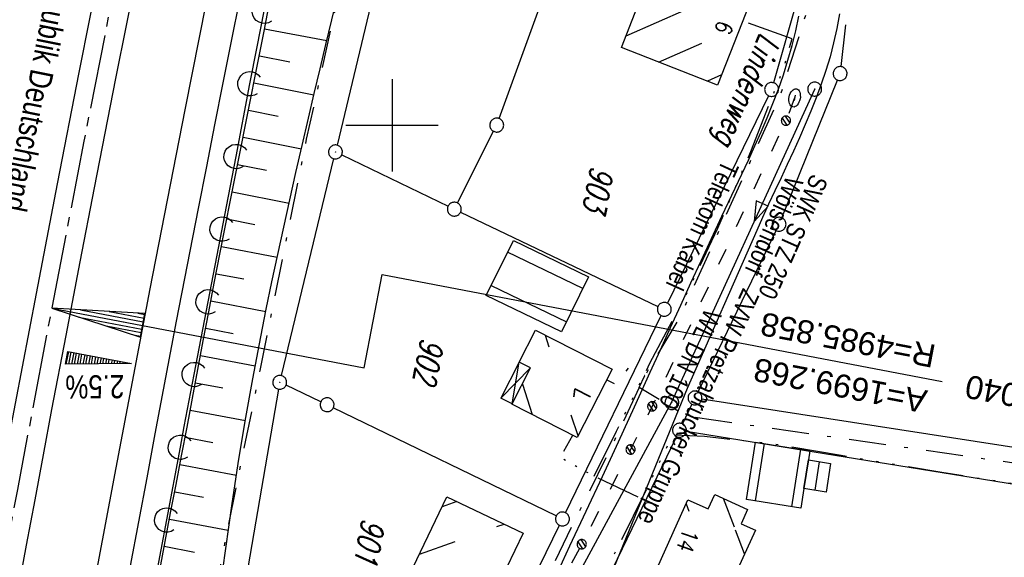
# Model space of a CAD drawing. Extents: x 510526 to 513920, y 467229 to 478797.
# Tile 307 of 467: x 512060 to 512166, y 475053 to 475111. Entities that reach past the tile are written whole.
import ezdxf
from ezdxf.enums import TextEntityAlignment as Align

# ---------------------------------------------------------------- set-up
doc = ezdxf.new("R2010")
doc.units = 0
doc.header["$LTSCALE"] = 10
doc.header["$MEASUREMENT"] = 0
for name, pattern in [('ACAD_ISO03W100', [30, 12, -18]), ('ACAD_ISO14W100', [25.5, 12, -3, 0.5, -3, 0.5, -3, 0.5, -3]), ('ACHSE', [5.5, 4, -0.5, 0.5, -0.5]), ('LT00', [0]), ('LT08', [0.42, 0.2, -0.1, 0.02, -0.1])]:
    doc.linetypes.add(name, pattern=pattern)
doc.layers.get('0').update_dxf_attribs({"linetype": 'LT00'})
for name, color, linetype in [('-AX-020', 250, 'ACHSE'), ('-EL-020', 250, 'LT00'), ('-QUE-20O', 11, 'LT00'), ('ABWASSERLTG', 24, 'LT00'), ('ABWASSERLTG_FLIEßPF', 26, 'Continuous'), ('ABWASSERLTG_TEXT', 26, 'Continuous'), ('BRD', 255, 'Continuous'), ('DFK_AB_L', 21, 'LT00'), ('DFK_AB_P', 7, 'LT00'), ('DFK_BEB_SCHR', 254, 'LT00'), ('DFK_BEBAUUNG', 250, 'LT00'), ('DFK_BES-WEGE', 255, 'LT00'), ('DFK_FLUR_NR', 250, 'LT00'), ('DFK_GZPKT', 250, 'LT00'), ('DFK_KATASTER', 250, 'LT00'), ('STROM_UNTER', 80, 'LT08'), ('TELEKOM', 210, 'ACAD_ISO14W100'), ('TELEKOM_TEXT', 210, 'Continuous'), ('V90_AFBR_BAB', 250, 'LT00'), ('V90_BOESCH', 250, 'LT00'), ('V90_BOSCHUNG', 250, 'LT00'), ('V90_KA_PRUF', 182, 'LT00'), ('V90_LAERM', 11, 'LT00'), ('V90_LD_MARK', 250, 'LT00'), ('V90_RASTER', 250, 'LT00'), ('V90_W_HAUS', 130, 'LT00'), ('V90_W_UNT_HY', 130, 'LT00'), ('WASSERLTG', 130, 'ACAD_ISO03W100'), ('WASSERLTG_TEXT', 130, 'Continuous')]:
    doc.layers.add(name, color=color, linetype=linetype)
doc.styles.add('Arial', font='ARIAL.TTF')
doc.styles.add('Beschrift', font='ARIAL.TTF')
doc.styles.get("Standard").update_dxf_attribs({"font": 'romans.shx'})
doc.styles.add('Versorgungsltg', font='ARIAL.TTF', dxfattribs={"width": 0.8, "height": 2})

# ---------------------------------------------------------------- blocks, each defined once
blk = doc.blocks.new('SYMB7010')
at = {"color": 0, "linetype": 'ByBlock'}
for points in [[(-0.031408, 0.499213), (-0.093728, 0.49134), (-0.15457, 0.475719), (-0.212975, 0.452595), (-0.268021, 0.422333), (-0.31884, 0.385411), (-0.36463, 0.342411), (-0.40467, 0.29401), (-0.438329, 0.240973), (-0.465074, 0.184136), (-0.484486, 0.124395), (-0.496256, 0.062692), (-0.5002, 0)], [(-0.5002, 0), (-0.496256, -0.062692), (-0.484486, -0.124395), (-0.465075, -0.184136), (-0.438329, -0.240973), (-0.404671, -0.29401), (-0.36463, -0.342411), (-0.31884, -0.385411), (-0.268021, -0.422333), (-0.212975, -0.452595), (-0.154571, -0.475719), (-0.093728, -0.49134), (-0.031408, -0.499213), (0.031408, -0.499213)], [(0.5002, 0), (0.496256, 0.062692), (0.484485, 0.124395), (0.465074, 0.184136), (0.438329, 0.240973), (0.40467, 0.29401), (0.36463, 0.342411), (0.31884, 0.385411), (0.268021, 0.422333), (0.212975, 0.452595), (0.15457, 0.475719), (0.093728, 0.49134), (0.031408, 0.499213), (-0.031408, 0.499213)], [(0.031408, -0.499213), (0.093728, -0.491341), (0.15457, -0.475719), (0.212975, -0.452595), (0.268021, -0.422333), (0.31884, -0.385411), (0.36463, -0.342411), (0.404671, -0.294011), (0.438329, -0.240974), (0.465075, -0.184136), (0.484486, -0.124395), (0.496256, -0.062692), (0.500201, 0)]]:
    blk.add_lwpolyline(points, dxfattribs=at)
blk = doc.blocks.new('SYMB0003')
at = {"color": 0, "linetype": 'ByBlock'}
for p, q in [((-0.015712, 0), (0.010166, 0.012015)), ((0, -0.021257), (-0.015712, 0)), ((0.010166, 0.012015), (0, -0.021257))]:
    blk.add_line(p, q, dxfattribs=at)
for points in [[(-0.031395, 0.499013), (-0.093691, 0.491144), (-0.154509, 0.475528), (-0.21289, 0.452414), (-0.267913, 0.422164), (-0.318712, 0.385257), (-0.364484, 0.342274), (-0.404509, 0.293893), (-0.438154, 0.240877), (-0.464888, 0.184062), (-0.484292, 0.124345), (-0.496058, 0.062667), (-0.5, 0)], [(-0.5, 0), (-0.496058, -0.062667), (-0.484292, -0.124345), (-0.464888, -0.184062), (-0.438154, -0.240877), (-0.404509, -0.293893), (-0.364485, -0.342274), (-0.318712, -0.385257), (-0.267914, -0.422164), (-0.21289, -0.452414), (-0.154509, -0.475529), (-0.093691, -0.491144), (-0.031395, -0.499014), (0.031395, -0.499014)], [(0.5, 0), (0.496057, 0.062667), (0.484292, 0.124345), (0.464888, 0.184062), (0.438153, 0.240877), (0.404509, 0.293893), (0.364484, 0.342274), (0.318712, 0.385257), (0.267913, 0.422164), (0.21289, 0.452414), (0.154509, 0.475528), (0.093691, 0.491144), (0.031395, 0.499013), (-0.031395, 0.499013)], [(0.031395, -0.499014), (0.093691, -0.491144), (0.154509, -0.475529), (0.21289, -0.452414), (0.267914, -0.422164), (0.318712, -0.385257), (0.364485, -0.342274), (0.404509, -0.293893), (0.438154, -0.240877), (0.464889, -0.184062), (0.484292, -0.124345), (0.496058, -0.062667), (0.5, 0)]]:
    blk.add_lwpolyline(points, dxfattribs=at)
blk = doc.blocks.new('SYMB0018')
at = {"color": 0, "linetype": 'ByBlock'}
for p, q in [((1, 0.13), (0, 0)), ((0.923077, 0.12), (1, 0.12)), ((0.000669, 0), (1, 0)), ((0.307692, 0.04), (1, 0.04)), ((0.615385, 0.08), (1, 0.08)), ((0.307692, -0.04), (1, -0.04)), ((0.615385, -0.08), (1, -0.08)), ((0.923077, -0.12), (1, -0.12))]:
    blk.add_line(p, q, dxfattribs=at)
blk.add_lwpolyline([(0, 0), (1, -0.13), (1, 0.13)], dxfattribs=at)
blk = doc.blocks.new('SYMB1121')
at = {"color": 0, "linetype": 'ByBlock'}
blk.add_line((-0.15, 0), (0.15, 0), dxfattribs=at)
for points in [[(-0.5, 0, 0), (-0.49, 0.06, 0), (-0.46, 0.115, 0), (-0.415, 0.165, 0), (-0.355, 0.21, 0), (-0.28, 0.25, 0), (-0.19, 0.275, 0), (-0.1, 0.295, 0), (0, 0.3, 0)], [(0, -0.3, 0), (-0.1, -0.295, 0), (-0.19, -0.275, 0), (-0.28, -0.25, 0), (-0.355, -0.21, 0), (-0.415, -0.165, 0), (-0.46, -0.115, 0), (-0.49, -0.06, 0), (-0.5, 0, 0)], [(0, 0.3, 0), (0.1, 0.295, 0), (0.19, 0.275, 0), (0.28, 0.25, 0), (0.355, 0.21, 0), (0.415, 0.165, 0), (0.46, 0.115, 0), (0.49, 0.06, 0), (0.5, 0, 0)], [(0.5, 0, 0), (0.49, -0.06, 0), (0.46, -0.115, 0), (0.415, -0.165, 0), (0.355, -0.21, 0), (0.28, -0.25, 0), (0.19, -0.275, 0), (0.1, -0.295, 0), (0, -0.3, 0)]]:
    blk.add_polyline3d(points, dxfattribs=at)
blk = doc.blocks.new('SYMB1120')
at = {"color": 0, "linetype": 'ByBlock'}
for p, q in [((-0.465, -0.183), (0.183, 0.465)), ((-0.183, -0.465), (0.465, 0.183))]:
    blk.add_line(p, q, dxfattribs=at)
for points in [[(-0.031395, 0.499013, 0), (-0.093691, 0.491144, 0), (-0.154509, 0.475528, 0), (-0.21289, 0.452414, 0), (-0.267913, 0.422164, 0), (-0.318712, 0.385257, 0), (-0.364484, 0.342274, 0), (-0.404509, 0.293893, 0), (-0.438154, 0.240877, 0), (-0.464888, 0.184062, 0), (-0.484292, 0.124345, 0), (-0.496058, 0.062667, 0), (-0.5, 0, 0)], [(-0.5, 0, 0), (-0.496058, -0.062667, 0), (-0.484292, -0.124345, 0), (-0.464888, -0.184062, 0), (-0.438154, -0.240877, 0), (-0.404509, -0.293893, 0), (-0.364485, -0.342274, 0), (-0.318712, -0.385257, 0), (-0.267914, -0.422164, 0), (-0.21289, -0.452414, 0), (-0.154509, -0.475529, 0), (-0.093691, -0.491144, 0), (-0.031395, -0.499014, 0), (0.031395, -0.499014, 0)], [(0.5, 0, 0), (0.496057, 0.062667, 0), (0.484292, 0.124345, 0), (0.464888, 0.184062, 0), (0.438153, 0.240877, 0), (0.404509, 0.293893, 0), (0.364484, 0.342274, 0), (0.318712, 0.385257, 0), (0.267913, 0.422164, 0), (0.21289, 0.452414, 0), (0.154509, 0.475528, 0), (0.093691, 0.491144, 0), (0.031395, 0.499013, 0), (-0.031395, 0.499013, 0)], [(0.031395, -0.499014, 0), (0.093691, -0.491144, 0), (0.154509, -0.475529, 0), (0.21289, -0.452414, 0), (0.267914, -0.422164, 0), (0.318712, -0.385257, 0), (0.364485, -0.342274, 0), (0.404509, -0.293893, 0), (0.438154, -0.240877, 0), (0.464889, -0.184062, 0), (0.484292, -0.124345, 0), (0.496058, -0.062667, 0), (0.5, 0, 0)]]:
    blk.add_polyline3d(points, dxfattribs=at)
blk = doc.blocks.new('SYMB7122')
at = {"color": 0, "linetype": 'ByBlock'}
for points in [[(-0.109975, -0.002365), (-0.106745, 0.026562), (-0.096041, 0.053629), (-0.078613, 0.076941), (-0.055681, 0.094866), (-0.028851, 0.106149), (0, 0.11)], [(0, 0.11), (0.028851, 0.106149), (0.055681, 0.094866), (0.078613, 0.076941), (0.096041, 0.053629), (0.106745, 0.026562), (0.109975, -0.002365)], [(-0.075234, -0.080249), (-0.093647, -0.057708), (-0.105504, -0.031126), (-0.109975, -0.002365)], [(0.109975, -0.002365), (0.105504, -0.031126), (0.093647, -0.057708), (0.075234, -0.080249)]]:
    blk.add_lwpolyline(points, dxfattribs=at)
blk = doc.blocks.new('ABWASSER-FLIEßPF')
at = {"layer": 'ABWASSERLTG_FLIEßPF'}
for p, q in [((0, 0), (-0.211, 0.07)), ((-0.211, 0.07), (-0.211, -0.07)), ((-0.211, -0.07), (0, 0))]:
    blk.add_line(p, q, dxfattribs=at)

msp = doc.modelspace()

# ---------------------------------------------------------------- linework, layer by layer
at = {"layer": '-AX-020', "ltscale": 0.2, "flags": 128}
msp.add_lwpolyline([(513881.72, 478796.97), (513877.87, 478787.35), (513870.37, 478768.8), (513862.79, 478750.28), (513855.14, 478731.79), (513847.41, 478713.32), (513839.61, 478694.89), (513831.74, 478676.49), (513823.79, 478658.13), (513815.77, 478639.79), (513807.68, 478621.49), (513799.51, 478603.22), (513791.27, 478584.98), (513782.96, 478566.77), (513774.58, 478548.6), (513766.12, 478530.46), (513757.59, 478512.36), (513748.99, 478494.29), (513740.31, 478476.25), (513731.57, 478458.25), (513722.75, 478440.29), (513713.86, 478422.36), (513704.9, 478404.46), (513695.86, 478386.6), (513686.76, 478368.78), (513677.58, 478351), (513668.34, 478333.25), (513659.02, 478315.54), (513649.63, 478297.86), (513640.17, 478280.23), (513630.64, 478262.63), (513621.04, 478245.07), (513611.37, 478227.54), (513601.63, 478210.06), (513591.82, 478192.62), (513586.74, 478183.65), (513576.83, 478166.26), (513566.85, 478148.92), (513556.8, 478131.61), (513546.69, 478114.34), (513536.51, 478097.1), (513526.28, 478079.91), (513515.99, 478062.74), (513505.64, 478045.61), (513495.23, 478028.52), (513484.78, 478011.45), (513474.27, 477994.42), (513463.71, 477977.42), (513453.11, 477960.45), (513442.46, 477943.5), (513431.76, 477926.59), (513421.03, 477909.7), (513410.25, 477892.84), (513399.43, 477876), (513388.58, 477859.18), (513377.69, 477842.39), (513366.77, 477825.62), (513355.82, 477808.87), (513344.83, 477792.14), (513333.82, 477775.43), (513322.78, 477758.74), (513311.72, 477742.06), (513300.63, 477725.4), (513289.52, 477708.75), (513278.39, 477692.12), (513267.24, 477675.5), (513256.08, 477658.89), (513244.9, 477642.29), (513233.71, 477625.7), (513222.5, 477609.12), (513211.29, 477592.54), (513200.07, 477575.97), (513188.84, 477559.41), (513177.6, 477542.84), (513166.37, 477526.28), (513154.8, 477509.24), (513142.5, 477491.11), (513130.2, 477472.99), (513117.9, 477454.86), (513105.61, 477436.73), (513093.33, 477418.59), (513081.06, 477400.44), (513068.81, 477382.28), (513056.57, 477364.12), (513044.34, 477345.94), (513032.14, 477327.75), (513019.96, 477309.55), (513007.8, 477291.33), (512995.67, 477273.09), (512983.57, 477254.83), (512971.49, 477236.55), (512959.45, 477218.25), (512947.45, 477199.93), (512935.48, 477181.58), (512923.55, 477163.21), (512911.66, 477144.81), (512899.82, 477126.38), (512888.03, 477107.93), (512876.28, 477089.44), (512864.58, 477070.92), (512852.94, 477052.36), (512841.35, 477033.77), (512829.82, 477015.15), (512818.35, 476996.49), (512806.94, 476977.79), (512795.6, 476959.05), (512789.64, 476949.14), (512778.41, 476930.34), (512767.24, 476911.5), (512756.13, 476892.61), (512745.1, 476873.69), (512734.14, 476854.72), (512723.25, 476835.72), (512712.42, 476816.68), (512701.67, 476797.59), (512690.98, 476778.47), (512680.37, 476759.31), (512669.82, 476740.11), (512659.35, 476720.87), (512648.95, 476701.6), (512638.61, 476682.28), (512628.35, 476662.93), (512618.16, 476643.54), (512608.04, 476624.11), (512597.99, 476604.65), (512588.01, 476585.15), (512578.1, 476565.61), (512568.26, 476546.04), (512558.5, 476526.43), (512548.8, 476506.79), (512539.18, 476487.11), (512529.63, 476467.4), (512520.15, 476447.65), (512510.75, 476427.87), (512501.42, 476408.05), (512492.16, 476388.2), (512482.97, 476368.31), (512473.85, 476348.4), (512464.81, 476328.44), (512455.84, 476308.46), (512446.94, 476288.44), (512438.12, 476268.39), (512429.37, 476248.31), (512420.69, 476228.2), (512412.09, 476208.05), (512403.56, 476187.88), (512395.11, 476167.67), (512386.72, 476147.43), (512378.42, 476127.17), (512370.18, 476106.87), (512362.02, 476086.54), (512353.94, 476066.18), (512345.92, 476045.79), (512337.99, 476025.38), (512330.13, 476004.93), (512322.34, 475984.46), (512314.63, 475963.96), (512306.99, 475943.43), (512299.43, 475922.87), (512291.94, 475902.28), (512284.53, 475881.67), (512277.19, 475861.03), (512269.93, 475840.36), (512262.74, 475819.67), (512255.63, 475798.95), (512248.6, 475778.21), (512241.64, 475757.44), (512234.76, 475736.64), (512227.95, 475715.82), (512221.22, 475694.97), (512214.57, 475674.11), (512207.99, 475653.21), (512201.49, 475632.29), (512200.13, 475627.89), (512194.28, 475608.79), (512188.5, 475589.67), (512182.78, 475570.54), (512177.14, 475551.38), (512171.56, 475532.2), (512166.05, 475513.01), (512160.62, 475493.79), (512155.26, 475474.55), (512149.97, 475455.29), (512148.09, 475448.36), (512142.91, 475429.07), (512137.8, 475409.77), (512132.78, 475390.44), (512127.83, 475371.09), (512122.96, 475351.72), (512118.16, 475332.33), (512113.45, 475312.92), (512108.81, 475293.5), (512104.25, 475274.06), (512099.76, 475254.59), (512095.36, 475235.11), (512091.03, 475215.62), (512086.78, 475196.1), (512082.61, 475176.57), (512078.52, 475157.02), (512074.51, 475137.46), (512070.57, 475117.88), (512066.72, 475098.28), (512063.24, 475080.25), (512059.53, 475060.62), (512055.9, 475040.98), (512052.34, 475021.33), (512048.86, 475001.67), (512045.44, 474981.99), (512042.08, 474962.3), (512038.79, 474942.6), (512035.56, 474922.89), (512032.39, 474903.18), (512029.27, 474883.45), (512026.2, 474863.71), (512023.18, 474843.97), (512020.21, 474824.22), (512017.28, 474804.47), (512014.39, 474784.7), (512011.54, 474764.94), (512008.73, 474745.16), (512005.95, 474725.39), (512003.2, 474705.61), (512000.47, 474685.82), (511997.78, 474666.03), (511995.1, 474646.24), (511992.44, 474626.45), (511989.8, 474606.65), (511987.17, 474586.85), (511984.55, 474567.05), (511981.94, 474547.25), (511979.34, 474527.45), (511976.74, 474507.69), (511975.13, 474495.38), (511973.48, 474482.82), (511971.82, 474470.25), (511970.17, 474457.69), (511968.51, 474445.13), (511966.84, 474432.57), (511965.15, 474420.02), (511963.46, 474407.46), (511961.75, 474394.91), (511960.03, 474382.35), (511958.28, 474369.81), (511956.52, 474357.26), (511954.73, 474344.72), (511952.92, 474332.18), (511951.08, 474319.64), (511949.21, 474307.11), (511947.31, 474294.58), (511945.38, 474282.06), (511943.41, 474269.55), (511941.4, 474257.04), (511939.35, 474244.53), (511937.27, 474232.04), (511935.14, 474219.55), (511932.96, 474207.07), (511930.74, 474194.59), (511928.46, 474182.13), (511926.14, 474169.68), (511923.76, 474157.23), (511921.32, 474144.8), (511918.83, 474132.38), (511916.28, 474119.97), (511913.66, 474107.57), (511910.98, 474095.19), (511908.24, 474082.82), (511905.43, 474070.46), (511902.54, 474058.13), (511899.59, 474045.81), (511896.56, 474033.5), (511893.47, 474021.26), (511890.29, 474009), (511887.03, 473996.75), (511883.7, 473984.53), (511880.29, 473972.33), (511876.8, 473960.15), (511873.23, 473947.99), (511869.59, 473935.86), (511865.87, 473923.74), (511862.08, 473911.66), (511858.21, 473899.59), (511854.26, 473887.55), (511850.24, 473875.54), (511846.14, 473863.55), (511841.96, 473851.59), (511837.71, 473839.65), (511833.39, 473827.75), (511828.99, 473815.86), (511824.51, 473804.01), (511819.96, 473792.19), (511815.33, 473780.39), (511810.64, 473768.63), (511805.86, 473756.89), (511801.02, 473745.18), (511796.09, 473733.51), (511791.1, 473721.87), (511786.03, 473710.25), (511780.89, 473698.68), (511775.67, 473687.13), (511770.39, 473675.61), (511765.03, 473664.13), (511759.6, 473652.69), (511754.09, 473641.28), (511748.51, 473629.9), (511742.87, 473618.56), (511737.15, 473607.25), (511731.36, 473595.99), (511725.49, 473584.75), (511719.56, 473573.56), (511713.56, 473562.4), (511707.48, 473551.28), (511701.34, 473540.2), (511695.13, 473529.16), (511688.84, 473518.16), (511682.49, 473507.2), (511676.07, 473496.28), (511669.58, 473485.39), (511663.02, 473474.55), (511656.39, 473463.76), (511649.7, 473453), (511642.94, 473442.29), (511636.1, 473431.62), (511629.21, 473420.99), (511622.24, 473410.41), (511615.21, 473399.87), (511608.11, 473389.37), (511600.95, 473378.92), (511593.72, 473368.52), (511586.42, 473358.16), (511579.06, 473347.85), (511571.64, 473337.58), (511564.15, 473327.36), (511556.59, 473317.19), (511548.97, 473307.07), (511541.29, 473297), (511533.54, 473286.97), (511525.74, 473276.99), (511517.86, 473267.07), (511509.93, 473257.19), (511501.93, 473247.36), (511493.87, 473237.58), (511485.75, 473227.86), (511477.57, 473218.19), (511475.55, 473215.81), (511467.29, 473206.2), (511458.98, 473196.64), (511450.61, 473187.13), (511442.18, 473177.67), (511433.71, 473168.25), (511425.19, 473158.87), (511416.62, 473149.54), (511408.01, 473140.24), (511399.37, 473130.98), (511390.68, 473121.76), (511381.96, 473112.57), (511373.2, 473103.41), (511364.42, 473094.28), (511355.61, 473085.17), (511346.77, 473076.1), (511337.91, 473067.04), (511329.03, 473058), (511320.13, 473048.99), (511311.22, 473039.98), (511302.29, 473031), (511293.34, 473022.02), (511284.39, 473013.05), (511275.44, 473004.09), (511266.47, 472995.14), (511255.91, 472984.59), (511236.79, 472965.5), (511230.18, 472958.9), (511223.57, 472952.29), (511216.96, 472945.68), (511210.37, 472939.06), (511203.78, 472932.43), (511197.22, 472925.79), (511190.66, 472919.13), (511184.13, 472912.44), (511177.62, 472905.74), (511171.14, 472899.01), (511164.68, 472892.25), (511158.26, 472885.46), (511151.88, 472878.64), (511145.53, 472871.79), (511139.22, 472864.89), (511132.96, 472857.96), (511126.75, 472850.98), (511120.58, 472843.95), (511114.48, 472836.88), (511109.32, 472830.82), (511103.32, 472823.65), (511097.39, 472816.44), (511091.51, 472809.17), (511085.7, 472801.85), (511079.95, 472794.49), (511074.26, 472787.07), (511068.64, 472779.61), (511063.08, 472772.1), (511057.59, 472764.54), (511052.16, 472756.93), (511046.8, 472749.28), (511041.5, 472741.58), (511036.27, 472733.84), (511031.1, 472726.05), (511026.01, 472718.22), (511020.98, 472710.35), (511016.01, 472702.43), (511011.12, 472694.47), (511006.29, 472686.47), (511001.53, 472678.43), (510996.84, 472670.35), (510992.22, 472662.22), (510987.67, 472654.06), (510983.19, 472645.86), (510978.78, 472637.62), (510974.44, 472629.35), (510970.17, 472621.04), (510965.98, 472612.69), (510961.85, 472604.3), (510957.8, 472595.88), (510953.82, 472587.43), (510949.91, 472578.94), (510946.07, 472570.42), (510942.31, 472561.87), (510938.62, 472553.28), (510935.01, 472544.67), (510931.46, 472536.02), (510928, 472527.34), (510924.6, 472518.64), (510921.29, 472509.9), (510918.04, 472501.14), (510914.87, 472492.35), (510911.78, 472483.53), (510908.76, 472474.69), (510905.82, 472465.82), (510902.96, 472456.92), (510900.17, 472448), (510897.45, 472439.06), (510894.82, 472430.1), (510892.26, 472421.11), (510889.78, 472412.1), (510887.37, 472403.07), (510885.04, 472394.02), (510882.79, 472384.95), (510880.62, 472375.87), (510878.53, 472366.76), (510876.51, 472357.64), (510874.57, 472348.49), (510872.71, 472339.34), (510870.93, 472330.16), (510869.23, 472320.98), (510867.6, 472311.77), (510866.06, 472302.56), (510864.59, 472293.33), (510863.2, 472284.09), (510861.89, 472274.84), (510860.67, 472265.57), (510859.52, 472256.3), (510858.45, 472247.02), (510857.45, 472237.73), (510856.54, 472228.43), (510855.71, 472219.12), (510854.96, 472209.81), (510854.29, 472200.49), (510853.7, 472191.16), (510853.18, 472181.83), (510852.75, 472172.5), (510852.4, 472163.16), (510852.13, 472153.82), (510851.93, 472144.48), (510851.82, 472135.13), (510851.79, 472125.79), (510851.84, 472116.44), (510851.96, 472107.1), (510852.01, 472104.71), (510852.24, 472095.37), (510852.54, 472086.03), (510852.93, 472076.69), (510853.39, 472067.36), (510853.92, 472058.03), (510854.53, 472048.71), (510855.21, 472039.39), (510855.96, 472030.07), (510856.78, 472020.77), (510857.67, 472011.46), (510858.63, 472002.17), (510859.65, 471992.88), (510860.73, 471983.6), (510861.88, 471974.33), (510863.09, 471965.06), (510864.36, 471955.8), (510865.69, 471946.55), (510867.08, 471937.31), (510868.53, 471928.08), (510870.02, 471918.86), (510871.58, 471909.64), (510873.18, 471900.44), (510874.84, 471891.24), (510876.54, 471882.05), (510878.3, 471872.88), (510880.1, 471863.71), (510881.95, 471854.55), (510883.84, 471845.4), (510885.78, 471836.26), (510887.76, 471827.12), (510889.78, 471818), (510891.83, 471808.88), (510893.93, 471799.78), (510896.06, 471790.68), (510898.23, 471781.59), (510900.44, 471772.51), (510902.67, 471763.44), (510904.94, 471754.37), (510907.24, 471745.32), (510909.57, 471736.27), (510911.93, 471727.22), (510914.31, 471718.19), (510916.72, 471709.16), (510919.15, 471700.14), (510921.61, 471691.12), (510924.09, 471682.11), (510926.59, 471673.11), (510929.1, 471664.11), (510931.64, 471655.12), (510934.19, 471646.13), (510936.76, 471637.14), (510939.34, 471628.16), (510941.94, 471619.19), (510944.55, 471610.22), (510947.17, 471601.25), (510949.8, 471592.28), (510952.43, 471583.31), (510955.08, 471574.35), (510957.73, 471565.39), (510960.38, 471556.43), (510963.04, 471547.47), (510967.7, 471531.77), (510970.25, 471523.2), (510975.26, 471506.32), (510980.27, 471489.44), (510985.27, 471472.57), (510990.27, 471455.68), (510995.25, 471438.8), (511000.21, 471421.91), (511005.16, 471405.01), (511010.09, 471388.11), (511014.99, 471371.2), (511019.86, 471354.28), (511024.7, 471337.36), (511029.51, 471320.42), (511034.28, 471303.47), (511039.01, 471286.52), (511043.7, 471269.55), (511048.34, 471252.56), (511052.93, 471235.57), (511057.46, 471218.56), (511061.95, 471201.53), (511066.37, 471184.49), (511070.73, 471167.43), (511075.02, 471150.36), (511079.24, 471133.27), (511083.39, 471116.16), (511086.57, 471102.84), (511090.59, 471085.7), (511094.53, 471068.54), (511098.39, 471051.37), (511102.17, 471034.17), (511105.87, 471016.96), (511109.5, 470999.73), (511113.05, 470982.49), (511116.52, 470965.23), (511119.91, 470947.95), (511123.22, 470930.66), (511126.45, 470913.36), (511129.61, 470896.04), (511132.69, 470878.7), (511135.68, 470861.35), (511138.6, 470843.99), (511141.44, 470826.62), (511144.2, 470809.23), (511146.88, 470791.83), (511149.49, 470774.42), (511152.01, 470757), (511154.45, 470739.56), (511156.82, 470722.12), (511159.1, 470704.66), (511161.31, 470687.19), (511163.44, 470669.72), (511165.49, 470652.23), (511165.64, 470650.9), (511167.87, 470631.02), (511170.03, 470611.14), (511172.1, 470591.25), (511174.1, 470571.35), (511176.01, 470551.44), (511177.85, 470531.52), (511179.53, 470512.55), (511180.88, 470496.34), (511182.16, 470480.14), (511183.36, 470463.92), (511184.48, 470447.7), (511185.52, 470431.48), (511186.48, 470415.25), (511187.36, 470399.01), (511188.16, 470382.77), (511188.88, 470366.53), (511189.52, 470350.29), (511190.08, 470334.04), (511190.56, 470317.79), (511190.96, 470301.53), (511191.28, 470285.28), (511191.52, 470269.02), (511191.68, 470252.76), (511191.76, 470236.51), (511191.77, 470220.25), (511191.69, 470203.99), (511191.53, 470187.73), (511191.29, 470171.47), (511191.24, 470169.01), (511190.91, 470152.75), (511190.5, 470136.5), (511190.02, 470120.25), (511189.47, 470104), (511188.85, 470087.75), (511188.17, 470071.51), (511187.43, 470055.27), (511186.63, 470039.03), (511185.78, 470022.79), (511184.88, 470006.56), (511183.93, 469990.33), (511182.94, 469974.1), (511181.91, 469957.87), (511180.85, 469941.65), (511179.74, 469925.43), (511178.61, 469909.21), (511177.46, 469892.99), (511176.28, 469876.78), (511175.08, 469860.56), (511173.86, 469844.35), (511172.63, 469828.14), (511171.39, 469811.93), (511170.14, 469795.72), (511168.85, 469778.99), (511030.96, 467993.35), (511029.42, 467973.41), (511027.88, 467953.47), (511026.35, 467933.52), (511024.83, 467913.58), (511023.32, 467893.64), (511021.83, 467873.7), (511020.35, 467853.75), (511018.9, 467833.8), (511017.47, 467813.85), (511016.06, 467793.9), (511014.69, 467773.95), (511013.35, 467754), (511012.05, 467734.04), (511010.78, 467714.08), (511009.56, 467694.12), (511008.38, 467674.15), (511007.25, 467654.18), (511006.18, 467634.21), (511005.15, 467614.24), (511004.19, 467594.26), (511003.28, 467574.28), (511002.44, 467554.3), (511001.67, 467534.31), (511000.96, 467514.33), (511000.33, 467494.34), (510999.77, 467474.34), (510999.56, 467465.71), (510999.11, 467445.71), (510998.75, 467425.72), (510998.46, 467405.72), (510998.26, 467385.72), (510998.14, 467365.72), (510998.09, 467345.72), (510998.13, 467325.72), (510998.24, 467305.72), (510998.44, 467285.72), (510998.71, 467265.72), (510999.07, 467245.73), (510999.43, 467229.16)], dxfattribs=at)
at = {"layer": '-EL-020', "flags": 128}
msp.add_lwpolyline([(512068.15, 475079.31), (512097, 475073.8), (512098.93, 475083.86), (512159.41, 475072.31)], dxfattribs=at)
at = {"layer": '-QUE-20O'}
for p, q in [((512065.04, 475075.54), (512064.78, 475074.17)), ((512065.09, 475074.18), (512065.34, 475075.48)), ((512065.63, 475075.43), (512065.39, 475074.18)), ((512065.7, 475074.18), (512065.92, 475075.37)), ((512066.22, 475075.31), (512066, 475074.18)), ((512066.31, 475074.19), (512066.51, 475075.26)), ((512066.81, 475075.2), (512066.62, 475074.19)), ((512066.92, 475074.19), (512067.1, 475075.15)), ((512067.4, 475075.09), (512067.23, 475074.2)), ((512067.53, 475074.2), (512067.69, 475075.03)), ((512067.99, 475074.98), (512067.84, 475074.2)), ((512068.15, 475074.2), (512068.28, 475074.92)), ((512068.58, 475074.86), (512068.45, 475074.21)), ((512068.76, 475074.21), (512068.87, 475074.81)), ((512069.17, 475074.75), (512069.06, 475074.21)), ((512069.37, 475074.21), (512069.46, 475074.7)), ((512069.76, 475074.64), (512069.67, 475074.22)), ((512069.98, 475074.22), (512070.05, 475074.58)), ((512070.34, 475074.53), (512070.29, 475074.22)), ((512070.59, 475074.22), (512070.64, 475074.47)), ((512070.93, 475074.41), (512070.9, 475074.23)), ((512071.2, 475074.23), (512071.23, 475074.36)), ((512071.52, 475074.3), (512071.51, 475074.23)), ((512071.82, 475074.24), (512071.82, 475074.25))]:
    msp.add_line(p, q, dxfattribs=at)
msp.add_lwpolyline([(512064.73, 475074.17), (512064.99, 475075.55), (512071.87, 475074.24), (512064.73, 475074.17)], dxfattribs=at)
at = {"layer": 'ABWASSERLTG', "flags": 128}
msp.add_lwpolyline([(512145.63, 475103.89), (512130.18, 475070.06), (512110.89, 475034.41), (512093.89, 474999.56), (512088.34, 474982.69), (512088.78, 474966.09), (512096.36, 474941.03), (512121.78, 474895.77), (512133.06, 474863.16), (512129.65, 474861.85), (512128.79, 474861.13)], dxfattribs=at)
at = {"layer": 'DFK_AB_L'}
for p, q in [((512105.35, 475145.05), (512094.06, 475097.86)), ((512088.05, 475072.95), (512093.71, 475096.4)), ((512087.74, 475071.48), (512084.26, 475051.12))]:
    msp.add_line(p, q, dxfattribs=at)
at = {"layer": 'DFK_BEB_SCHR'}
for p, q in [((512131.8, 475112.52), (512125.27, 475109.66)), ((512128.8, 475106.84), (512133.47, 475108.89)), ((512135.58, 475105.45), (512134.06, 475104.78)), ((512120.61, 475082.36), (512112.48, 475086.29)), ((512110.72, 475082.7), (512118.85, 475078.76)), ((512116.99, 475076.02), (512116.58, 475077.3)), ((512114.08, 475072.02), (512115.14, 475068.74)), ((512120.09, 475066.43), (512119.36, 475068.68)), ((512140.2, 475065.61), (512139.23, 475059.4)), ((512143.18, 475058.76), (512144.15, 475064.98)), ((512145.7, 475060.55), (512146.19, 475063.64)), ((512136.99, 475056.56), (512135.82, 475059.65)), ((512107.01, 475059.33), (512105.41, 475058.77)), ((512131.76, 475059.07), (512132.06, 475058.28)), ((512111.33, 475056.62), (512112.1, 475056.89)), ((512138.09, 475053.67), (512137.11, 475056.25)), ((512102.96, 475053.65), (512106.83, 475055.02))]:
    msp.add_line(p, q, dxfattribs=at)
at = {"layer": 'DFK_BEBAUUNG'}
for p, q in [((512113.73, 475074.41), (512111.76, 475070.52)), ((512114.97, 475073.78), (512111.76, 475070.52)), ((512112.99, 475069.89), (512113.73, 475074.41)), ((512112.99, 475069.89), (512111.76, 475070.52))]:
    msp.add_line(p, q, dxfattribs=at)
for points in [[(512135.15, 475104.36, 0), (512124.78, 475108.41, 0), (512126.51, 475112.84, 0), (512125, 475113.43, 0), (512127.64, 475120.2, 0), (512139.54, 475115.56, 0), (512135.15, 475104.36, 0)], [(512118.31, 475077.67, 0), (512110.18, 475081.61, 0), (512113.11, 475087.57, 0), (512121.23, 475083.63, 0), (512118.31, 475077.67, 0)], [(512123.77, 475073.63, 0), (512120, 475066.26, 0), (512112.96, 475069.85, 0), (512112.99, 475069.89, 0), (512114.97, 475073.78, 0), (512113.73, 475074.41, 0), (512115.49, 475077.85, 0), (512123.77, 475073.63, 0)], [(512138.28, 475059.55, 0), (512139.25, 475065.76, 0), (512145.14, 475064.82, 0), (512144.98, 475063.83, 0), (512144.49, 475060.74, 0), (512144.15, 475058.61, 0), (512138.28, 475059.55, 0)], [(512144.49, 475060.74, 0), (512144.98, 475063.83, 0), (512147.37, 475063.45, 0), (512146.88, 475060.36, 0), (512144.49, 475060.74, 0)], [(512109.68, 475046.56, 0), (512101.44, 475050.49, 0), (512105.93, 475059.85, 0), (512114.16, 475055.9, 0), (512109.68, 475046.56, 0)], [(512128.31, 475051.41, 0), (512131.97, 475059.53, 0), (512134.16, 475058.54, 0), (512134.86, 475060.09, 0), (512138.41, 475058.48, 0), (512137.71, 475056.93, 0), (512139.25, 475056.23, 0), (512135.57, 475048.12, 0), (512128.31, 475051.41, 0)]]:
    msp.add_polyline3d(points, dxfattribs=at)
at = {"layer": 'DFK_KATASTER'}
for p, q in [((512111.57, 475100.74), (512124.67, 475136.88)), ((512144.73, 475117), (512141.21, 475104.6)), ((512148.98, 475110.87), (512148.48, 475106.35)), ((512142.09, 475090.01), (512148.12, 475104.9)), ((512140.67, 475103.21), (512129.74, 475080.78)), ((512107.07, 475091.61), (512110.97, 475099.36)), ((512094.57, 475096.8), (512106.05, 475091.27)), ((512107.41, 475090.62), (512128.73, 475080.43)), ((512133.06, 475071.21), (512141.48, 475088.63)), ((512118.74, 475058.12), (512129.08, 475079.44)), ((512092.31, 475070.12), (512088.55, 475071.9)), ((512181.81, 475062.9), (512133.47, 475070.41)), ((512117.74, 475057.78), (512093.66, 475069.47)), ((512132.4, 475069.85), (512131.38, 475067.72)), ((512130.72, 475066.36), (512116.65, 475037.3)), ((512171.44, 475060.47), (512131.79, 475066.92)), ((512109.23, 475038.58), (512118.08, 475056.78))]:
    msp.add_line(p, q, dxfattribs=at)
at = {"layer": 'STROM_UNTER', "ltscale": 2, "flags": 128}
for points in [[(512425.57, 476631.37), (512437.57, 476627.07), (512462.36, 476621.64), (512488.4, 476620.06), (512514.96, 476619.69), (512531.49, 476614.93), (512555.83, 476596.38), (512560.2, 476594.1), (512561.73, 476591.71), (512561.73, 476589.65), (512557.8, 476581.04), (512551.5, 476566.63), (512527.76, 476517.36), (512511.67, 476485.04), (512454.05, 476363.14), (512441.89, 476337.52), (512422.54, 476294.31), (512409.88, 476265.15), (512403.87, 476251.37), (512398.74, 476239.7), (512387.19, 476212.42), (512377.33, 476188.66), (512363.53, 476155.45), (512355.32, 476135.55), (512344.46, 476108.79), (512339.24, 476095.98), (512321.54, 476050.79), (512313.7, 476028.7), (512300.89, 475996.83), (512277.43, 475933.71), (512263.45, 475896.17), (512257.64, 475879.29), (512247.91, 475851.33), (512241.34, 475831.49), (512239.16, 475825.05), (512227.45, 475790.8), (512213.66, 475750.66), (512199.44, 475707.54), (512188.93, 475674.4), (512180.51, 475646.83), (512162.54, 475589.79), (512151.76, 475558.72), (512137.69, 475518.75), (512131.72, 475500.22), (512119.51, 475452.41), (512108.25, 475409.73), (512106.83, 475395.45), (512107.81, 475394.61), (512150.79, 475384.78), (512144.82, 475356.69), (512142.98, 475347.86), (512139.3, 475325.78), (512132.85, 475293.33), (512126.78, 475265.84), (512120.33, 475235.67), (512113.67, 475209.54), (512106.12, 475164.84), (512104.35, 475154.73), (512105.12, 475150.59), (512104.35, 475148.67), (512102.89, 475146.6), (512101.04, 475141.64), (512098.2, 475130.82), (512095.2, 475118.64), (512090.74, 475098.49), (512085.71, 475073.5), (512081.4, 475052.23), (512080.33, 475046.86), (512078.64, 475037.95), (512074.32, 475010.39), (512069.41, 474980.91), (512067.56, 474975.99), (512066.33, 474971.08), (512066.95, 474967.17), (512068.48, 474962.41), (512066.64, 474951.05), (512063.57, 474933.7), (512052.45, 474857.21), (512052.45, 474849.64), (512058.51, 474848.35), (512061.34, 474851.67), (512064.37, 474849.89), (512063.63, 474848.37), (512063.05, 474848.73)], [(512135.48, 475117.14), (512135.95, 475118.33), (512145.52, 475114.58), (512145.16, 475113.49), (512141.99, 475103.42), (512131.09, 475079.27), (512127.31, 475072.94)], [(512174.68, 475057.34), (512173.8, 475060.47), (512172.46, 475062.72), (512131.87, 475068.54), (512126.68, 475071.65), (512127.31, 475072.94), (512125.55, 475073.82), (512124.17, 475071.98), (512123.18, 475072.49)], [(512126.68, 475071.65), (512123.49, 475064.8), (512119.59, 475057.03), (512110.99, 475038.96), (512108.19, 475033.25), (512106.49, 475030.21), (512103.93, 475024.97), (512092.98, 475002.73), (512090.51, 474997.5), (512096.12, 474995.48)]]:
    msp.add_lwpolyline(points, dxfattribs=at)
at = {"layer": 'TELEKOM', "ltscale": 0.05, "flags": 128}
for points in [[(512121.85, 475062.06), (512124.25, 475066.93), (512127.86, 475074.3), (512131.6, 475081.33), (512135.21, 475088.9), (512138.75, 475097.16), (512140.86, 475102.53), (512142.25, 475106.02), (512143.22, 475109.36), (512137.86, 475111.28)], [(512112, 474999.13), (512111.9, 475003.74), (512106.87, 475006.99), (512104.8, 475013.94), (512107.44, 475018.96), (512110.87, 475026.14), (512115.05, 475034.61), (512120.27, 475045.52), (512123.73, 475053.05), (512127.35, 475060.35), (512130.34, 475066.54), (512133.75, 475066.39), (512137.81, 475065.94), (512141.22, 475065.57), (512148.51, 475064.34), (512154.75, 475063.29), (512159.39, 475062.51), (512164.85, 475061.64), (512172.55, 475060.4), (512171.63, 475054.12), (512173.88, 475053.51)]]:
    msp.add_lwpolyline(points, dxfattribs=at)
at = {"layer": 'TELEKOM', "ltscale": 0.04, "flags": 128}
msp.add_lwpolyline([(512126.59, 475059.8), (512121.85, 475062.06), (512118.2, 475064.08), (512119.52, 475066.51)], dxfattribs=at)
at = {"layer": 'V90_AFBR_BAB'}
for points in [[(512068.56, 475117.72), (512066.19, 475105.7), (512063.84, 475093.69), (512061.56, 475081.81), (512059.3, 475069.93), (512058.16, 475063.86), (512057.02, 475057.79), (512055.9, 475051.72), (512054.77, 475045.64), (512053.87, 475040.75), (512052.97, 475035.85), (512052.08, 475030.96), (512051.2, 475026.06), (512050.32, 475021.16), (512049.39, 475015.95), (512048.47, 475010.73), (512047.56, 475005.51), (512046.65, 475000.29), (512045.75, 474995.07), (512044.71, 474989.01)], [(512059.63, 475049.73), (512060.53, 475054.62), (512061.44, 475059.51), (512062.36, 475064.39), (512063.27, 475069.28), (512064.79, 475077.27), (512066.32, 475085.25), (512067.86, 475093.24), (512069.01, 475099.15), (512070.17, 475105.05), (512071.34, 475110.96), (512072.51, 475116.86)], [(512083.53, 475113.62), (512082.63, 475109.1), (512081.73, 475104.59), (512080.84, 475100.07), (512079.95, 475095.55), (512079.06, 475091.03), (512076.7, 475078.84), (512074.39, 475066.65), (512073.5, 475061.89), (512072.61, 475057.13), (512071.73, 475052.37), (512070.85, 475047.61), (512069.97, 475042.85), (512069.05, 475037.87), (512068.14, 475032.89), (512067.23, 475027.9), (512066.32, 475022.92), (512065.43, 475017.93), (512064.49, 475012.68), (512063.57, 475007.42), (512062.65, 475002.17), (512061.73, 474996.91), (512060.82, 474991.65), (512059.79, 474985.69)], [(512148.34, 475112.04), (512148.05, 475110.47), (512147.7, 475108.92), (512147.31, 475107.42), (512146.85, 475105.93), (512146.35, 475104.46), (512145.81, 475102.99), (512145.24, 475101.54), (512144.63, 475100.09), (512144, 475098.64), (512143.35, 475097.21), (512142.69, 475095.77), (512142.02, 475094.34), (512141.35, 475092.91), (512140.68, 475091.48), (512140.02, 475090.05), (512139.39, 475088.62), (512131.89, 475071.54), (512123.98, 475052.28), (512115.42, 475034.51), (512105.52, 475014.14)], [(512118.01, 475051.96), (512119.22, 475054.53), (512120.97, 475058.28), (512122.72, 475062.04), (512124.46, 475065.8), (512126.18, 475069.56), (512127.9, 475073.32), (512128.99, 475075.73), (512130.08, 475078.14), (512131.18, 475080.55), (512132.28, 475082.96), (512133.38, 475085.37), (512134.5, 475087.78), (512135.64, 475090.19), (512136.36, 475091.7), (512137.08, 475093.22), (512137.79, 475094.73), (512138.5, 475096.25), (512139.2, 475097.77), (512139.87, 475099.3), (512140.52, 475100.83), (512141.14, 475102.37), (512141.73, 475103.92), (512142.27, 475105.48), (512142.77, 475107.05), (512143.22, 475108.64), (512143.61, 475110.23), (512143.94, 475111.81)]]:
    msp.add_lwpolyline(points, dxfattribs=at)
at = {"layer": 'V90_BOESCH'}
for points in [[(512081.74, 475051.96), (512082.05, 475054.26), (512082.7, 475058.86), (512083.4, 475063.45), (512084.15, 475068.02), (512084.96, 475072.59), (512085.82, 475077.15), (512086.41, 475080.12), (512087.02, 475083.08), (512087.65, 475086.04), (512088.3, 475088.99), (512088.96, 475091.94), (512089.62, 475094.89), (512090.3, 475097.84), (512090.98, 475100.78), (512091.6, 475103.44), (512092.23, 475106.1), (512092.86, 475108.75), (512093.51, 475111.41), (512094.16, 475114.06)], [(512074.91, 475051.91), (512075.5, 475055.01), (512076.09, 475058.1), (512076.68, 475061.19), (512077.27, 475064.28), (512077.86, 475067.37), (512078.45, 475070.49), (512079.04, 475073.61), (512079.62, 475076.72), (512080.21, 475079.84), (512080.8, 475082.95), (512081.4, 475086.07), (512082.01, 475089.18), (512082.55, 475091.9), (512083.09, 475094.62), (512083.64, 475097.33), (512084.19, 475100.05), (512084.73, 475102.77), (512085.27, 475105.49), (512085.8, 475108.21), (512086.21, 475110.35), (512086.62, 475112.49)]]:
    msp.add_lwpolyline(points, dxfattribs=at)
at = {"layer": 'V90_BOSCHUNG'}
for p, q in [((512086.23, 475110.45), (512092.96, 475109.17)), ((512085.67, 475107.52), (512088.97, 475106.88)), ((512085.09, 475104.58), (512091.57, 475103.31)), ((512084.51, 475101.65), (512087.7, 475101.01)), ((512083.92, 475098.71), (512090.21, 475097.45)), ((512083.32, 475095.77), (512086.43, 475095.15)), ((512082.73, 475092.83), (512088.88, 475091.6)), ((512082.15, 475089.88), (512085.19, 475089.28)), ((512081.57, 475086.92), (512087.59, 475085.76)), ((512081, 475083.96), (512083.98, 475083.4)), ((512080.43, 475081.02), (512086.37, 475079.89)), ((512079.88, 475078.07), (512082.83, 475077.51)), ((512079.32, 475075.12), (512085.22, 475074)), ((512078.77, 475072.17), (512081.73, 475071.61)), ((512078.21, 475069.22), (512084.17, 475068.1)), ((512077.66, 475066.28), (512080.66, 475065.71)), ((512077.09, 475063.33), (512083.2, 475062.17)), ((512076.53, 475060.38), (512079.64, 475059.79)), ((512075.97, 475057.44), (512082.32, 475056.23)), ((512075.4, 475054.49), (512078.66, 475053.87))]:
    msp.add_line(p, q, dxfattribs=at)
at = {"layer": 'V90_LAERM'}
for p, q in [((512083.16, 475096.63), (512084.66, 475104.49)), ((512080.14, 475080.92), (512081.65, 475088.78)), ((512078.64, 475073.06), (512080.14, 475080.92)), ((512075.67, 475057.34), (512077.14, 475065.2)), ((512074.2, 475049.48), (512075.67, 475057.34))]:
    msp.add_line(p, q, dxfattribs=at)
for points in [[(512084.66, 475104.49), (512085.42, 475108.48), (512086.2, 475112.34)], [(512081.65, 475088.78), (512081.73, 475089.16), (512083.16, 475096.63)], [(512077.14, 475065.2), (512077.56, 475067.44), (512078.64, 475073.06)]]:
    msp.add_lwpolyline(points, dxfattribs=at)
at = {"layer": 'V90_LD_MARK'}
msp.add_lwpolyline([(512081.45, 475120.98), (512077.61, 475101.67), (512073.85, 475082.33), (512070.16, 475062.99), (512066.54, 475043.63), (512064.31, 475031.42), (512062.1, 475019.21), (512059.91, 475006.99), (512057.76, 474994.77), (512055.64, 474982.55), (512053.54, 474970.31), (512051.46, 474958.08), (512049.41, 474945.84), (512047.39, 474933.6), (512045.39, 474921.35), (512043.41, 474909.1), (512041.46, 474896.85), (512039.52, 474884.59), (512037.61, 474872.33)], dxfattribs=at)
at = {"layer": 'V90_RASTER'}
for p, q in [((512100, 475105), (512100, 475095)), ((512105, 475100), (512095, 475100))]:
    msp.add_line(p, q, dxfattribs=at)
at = {"layer": 'WASSERLTG', "ltscale": 0.015, "flags": 128}
msp.add_lwpolyline([(512143.49, 475102.97), (512142.55, 475100.51), (512128.11, 475069.63), (512125.77, 475064.96), (512120.49, 475054.72), (512115.03, 475044.61), (512108.93, 475030.53), (512107.56, 475025.92), (512095.23, 475000.24), (512089.11, 474985.34), (512088.05, 474982.33), (512087.3, 474979.06), (512088.27, 474968.5), (512088.58, 474965.7), (512088.67, 474961.76), (512089.69, 474954.7), (512094.39, 474941.54), (512095.8, 474939.68), (512109.32, 474912.06), (512116.95, 474897.16), (512123.78, 474882.08), (512132.42, 474863.41), (512139.3, 474851.62), (512145.95, 474840.12), (512147.72, 474836.09), (512147.99, 474828.79), (512147.99, 474803.74), (512147.15, 474795.61), (512145.33, 474786.27), (512142.58, 474772.91), (512139.77, 474764.62), (512137.9, 474758.96), (512124.62, 474727.75), (512111.55, 474700.03), (512103.45, 474682.99), (512098.26, 474669.92), (512091.41, 474646.56), (512088.4, 474636.71), (512078.08, 474591.62), (512075.99, 474583.84), (512074.22, 474580.88), (512113.07, 474571.93)], dxfattribs=at)
msp.add_lwpolyline([(512143.49, 475102.97), (512142.55, 475100.51), (512128.11, 475069.63), (512125.77, 475064.96), (512120.49, 475054.72), (512115.03, 475044.61), (512108.93, 475030.53), (512107.56, 475025.92), (512095.23, 475000.24), (512089.11, 474985.34), (512088.05, 474982.33), (512087.3, 474979.06), (512088.27, 474968.5), (512088.58, 474965.7), (512088.67, 474961.76), (512089.69, 474954.7), (512094.39, 474941.54), (512095.8, 474939.68), (512109.32, 474912.06), (512116.95, 474897.16), (512123.78, 474882.08), (512132.42, 474863.41), (512139.3, 474851.62), (512145.95, 474840.12), (512147.72, 474836.09), (512147.99, 474828.79), (512147.99, 474803.74), (512147.15, 474795.61), (512145.33, 474786.27), (512142.58, 474772.91), (512139.77, 474764.62), (512137.9, 474758.96), (512124.62, 474727.75), (512111.55, 474700.03), (512103.45, 474682.99), (512098.26, 474669.92), (512091.41, 474646.56), (512088.4, 474636.71), (512078.08, 474591.62), (512075.99, 474583.84), (512074.22, 474580.88), (512113.07, 474571.93)], dxfattribs=at)

# ---------------------------------------------------------------- block references
at = {"layer": '-EL-020', "xscale": 9.999999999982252, "yscale": 10, "zscale": 10, "rotation": 349.1922799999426}
msp.add_blockref('SYMB0018', (512063.24, 475080.25), dxfattribs=at)
at = {"layer": 'ABWASSERLTG_FLIEßPF', "xscale": 10.00000000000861, "yscale": 10, "zscale": 10, "rotation": 245.6999468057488}
msp.add_blockref('ABWASSER-FLIEßPF', (512139.12, 475089.62), dxfattribs=at)
at = {"layer": 'DFK_AB_P', "xscale": 1.499999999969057, "yscale": 1.5, "zscale": 1.5, "rotation": 251.2881100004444}
for p in [(512093.89, 475097.13), (512087.87, 475072.22)]:
    msp.add_blockref('SYMB0003', p, dxfattribs=at)
at = {"layer": 'DFK_GZPKT', "xscale": 1.499999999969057, "yscale": 1.5, "zscale": 1.5, "rotation": 251.2881100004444}
for p in [(512148.4, 475105.6), (512141, 475103.88), (512111.31, 475100.03), (512106.73, 475090.94), (512141.81, 475089.31), (512129.41, 475080.11), (512132.73, 475070.53), (512092.99, 475069.8), (512131.05, 475067.04), (512118.41, 475057.45)]:
    msp.add_blockref('SYMB7010', p, dxfattribs=at)
at = {"layer": 'V90_KA_PRUF', "xscale": 1.500000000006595, "yscale": 1.500000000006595, "zscale": 1.5, "rotation": 259.0065042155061}
for p in [(512145.65, 475103.92), (512130.23, 475070.03)]:
    msp.add_blockref('SYMB0003', p, dxfattribs=at)
at = {"layer": 'V90_LAERM', "yscale": 12.00000000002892, "zscale": 12}
for p, xscale, rotation in [((512086.2, 475112.34), 11.99999999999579, 78.57986421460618), ((512084.66, 475104.49), 12.00000000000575, 79.18135421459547), ((512083.16, 475096.63), 12.00000000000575, 79.18135421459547), ((512081.65, 475088.78), 12.00000000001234, 79.13239421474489), ((512080.14, 475080.92), 12.00000000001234, 79.13239421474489), ((512078.64, 475073.06), 12.00000000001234, 79.13239421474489), ((512077.14, 475065.2), 11.9999999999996, 79.4016642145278), ((512075.67, 475057.34), 11.9999999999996, 79.4016642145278)]:
    msp.add_blockref('SYMB7122', p, dxfattribs=dict(at, xscale=xscale, rotation=rotation))
at = {"layer": 'V90_W_HAUS', "rotation": 259.0065042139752}
for p in [(512142.55, 475100.51), (512128.11, 475069.63), (512125.77, 475064.96), (512120.49, 475054.72)]:
    msp.add_blockref('SYMB1120', p, dxfattribs=at)
at = {"layer": 'V90_W_UNT_HY', "xscale": 1.999999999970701, "yscale": 1.999999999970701, "zscale": 2, "rotation": 259.0065042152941}
msp.add_blockref('SYMB1121', (512143.49, 475102.97), dxfattribs=at)

# ---------------------------------------------------------------- texts
at = {"layer": '-EL-020', "style": 'Arial'}
for s, p in [('R=4985.858', (512158.88, 475076.23)), ('A=1699.268', (512157.94, 475071.32)), (' km 150+042.040', (512188.81, 475067.97))]:
    msp.add_text(s, height=2.5, rotation=-190.8077, dxfattribs=at).set_placement(p)
at = {"layer": '-QUE-20O', "style": 'Beschrift', "width": 0.8}
msp.add_text('2.5%%%', height=2.5, rotation=-179.4984, dxfattribs=at).set_placement((512071.07, 475073.01))
at = {"layer": 'ABWASSERLTG_TEXT', "style": 'Versorgungsltg', "width": 0.8}
for s, p in [('Wölsendorf', (512140.34, 475089.51)), ('SWK STZ 250', (512142.41, 475088.34))]:
    msp.add_text(s, height=2, rotation=246, dxfattribs=at).set_placement(p, align=Align.CENTER)
at = {"layer": 'BRD', "style": 'Beschrift', "width": 0.8}
msp.add_text('Bundesrepublik Deutschland', height=2.5, rotation=258.7082, dxfattribs=at).set_placement((512064.94, 475125.86))
at = {"layer": 'DFK_BEBAUUNG', "width": 0.8}
for s, rotation, p in [('9', 68.5946, (512136.47, 475109.65)), ('7', -277.1988, (512121.4, 475070.24)), ('14', -109.1944, (512131.5, 475056.57))]:
    msp.add_text(s, height=1.8, rotation=rotation, dxfattribs=at).set_placement(p)
at = {"layer": 'DFK_BES-WEGE', "oblique": 13.754, "width": 0.75}
msp.add_text('Lindenweg', height=2.5, rotation=246.8993, dxfattribs=at).set_placement((512139.82, 475110.13))
at = {"layer": 'DFK_FLUR_NR', "oblique": 13.754, "width": 0.75}
for s, p in [('903', (512121.52, 475095.71)), ('902', (512103.18, 475077.13)), ('901', (512096.82, 475057.61))]:
    msp.add_text(s, height=2.5, rotation=259.0065, dxfattribs=at).set_placement(p)
at = {"layer": 'TELEKOM_TEXT', "style": 'Versorgungsltg', "width": 0.8}
msp.add_text('Telekom Kabel', height=2, rotation=245.4993, dxfattribs=at).set_placement((512132.61, 475089.58), align=Align.CENTER)
at = {"layer": 'WASSERLTG_TEXT', "style": 'Versorgungsltg', "width": 0.8}
for s, rotation, p in [('ZVW Pretzabrucker Gruppe', 245.483, (512132.2, 475069.95)), ('WL DN 100', 243.928, (512131.31, 475075.14))]:
    msp.add_text(s, height=2, rotation=rotation, dxfattribs=at).set_placement(p, align=Align.CENTER)

doc.saveas('drawing.dxf')
